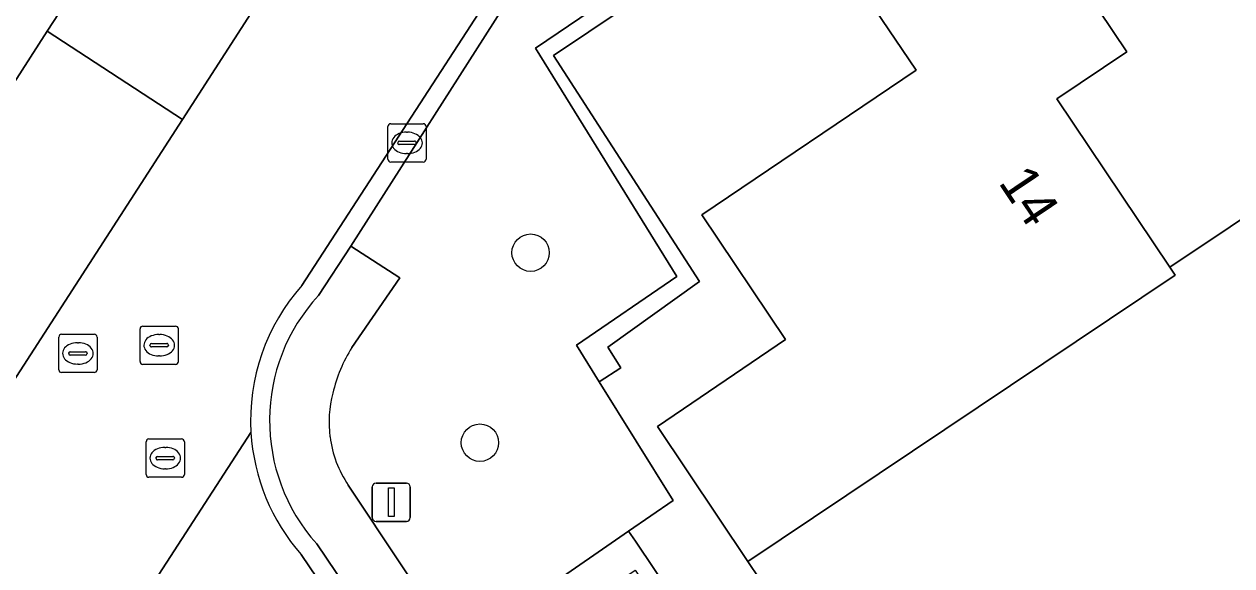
# Model space of a CAD drawing. Extents: x 158793 to 159888, y 384317 to 385256.
# Drawn here: x 158913.64 to 158945.21, y 384669.88 to 384684.03 of the extents above; entities that cross this region are included whole.
import ezdxf

# ---------------------------------------------------------------- set-up
doc = ezdxf.new("R2010")
doc.units = 0
for name, color, linetype in [('IMGEO_Berm_groen', 7, 'Continuous'), ('IMGEO_Boom', 7, 'Continuous'), ('IMGEO_Erf', 7, 'Continuous'), ('IMGEO_Groenvoorziening', 7, 'Continuous'), ('IMGEO_Haag', 7, 'Continuous'), ('IMGEO_Kolk', 7, 'Continuous'), ('IMGEO_Lichtmast', 7, 'Continuous'), ('IMGEO_Pand', 7, 'Continuous'), ('IMGEO_Pand_nummerreeks', 7, 'Continuous'), ('IMGEO_Rijbaan_lokaal_open', 7, 'Continuous'), ('IMGEO_Rioolput', 7, 'Continuous'), ('IMGEO_Voetpad_open', 7, 'Continuous')]:
    doc.layers.add(name, color=color, linetype=linetype)

msp = doc.modelspace()

# ---------------------------------------------------------------- linework, layer by layer
at = {"layer": 'IMGEO_Berm_groen'}
msp.add_lwpolyline([(158921.775, 384687.75), (158923.912, 384691.063), (158920.408, 384693.282), (158914.233, 384683.849), (158917.772, 384681.542)], close=True, dxfattribs=at)
at = {"layer": 'IMGEO_Boom'}
for centre in [(158926.876, 384678.06), (158925.551, 384673.096)]:
    msp.add_circle(centre, 0.489, dxfattribs=at)
at = {"layer": 'IMGEO_Erf'}
msp.add_lwpolyline([(158970.042, 384650.292), (158941.462, 384692.581), (158927.478, 384683.208), (158931.293, 384677.308), (158928.892, 384675.59), (158929.234, 384675.051), (158928.67, 384674.688), (158930.599, 384671.589), (158929.431, 384670.782), (158929.615, 384670.527), (158933.026, 384665.451), (158932.663, 384665.215), (158933.428, 384664.074), (158934.085, 384664.494), (158934.527, 384663.737), (158938.467, 384666.472), (158938.773, 384666.087), (158935.034, 384663.418), (158935.39, 384662.897), (158938.577, 384657.798), (158940.832, 384654.504), (158939.596, 384653.583), (158950.919, 384636.829)], dxfattribs=at)
msp.add_lwpolyline([(158947.724, 384673.172), (158949.095, 384671.141), (158948.169, 384670.516), (158948.678, 384669.761), (158945.239, 384667.438), (158944.73, 384668.193), (158940.56, 384665.377), (158938.371, 384668.635), (158934.992, 384666.367), (158932.559, 384669.992), (158930.189, 384673.523), (158933.543, 384675.788), (158931.351, 384679.049), (158936.953, 384682.824), (158934.795, 384686.024), (158938.817, 384688.731), (158942.46, 384683.305), (158940.633, 384682.078), (158943.587, 384677.678), (158946.74, 384679.793), (158950.125, 384674.776)], close=True, dxfattribs=at)
at = {"layer": 'IMGEO_Groenvoorziening'}
for points in [[(158941.388, 384699.818), (158939.315, 384701.171), (158937.66, 384698.642), (158936.004, 384699.719), (158935.092, 384698.307), (158930.652, 384691.431), (158926.349, 384684.767), (158922.173, 384678.234), (158923.46, 384677.404), (158922.205, 384675.583)], [(158922.109, 384671.989), (158924.962, 384667.694), (158929.431, 384670.782), (158930.599, 384671.589), (158928.67, 384674.688), (158928.077, 384675.641), (158930.702, 384677.442), (158927, 384683.401), (158941.507, 384693.215), (158970.058, 384651.22), (158977.555, 384656.193), (158975.853, 384658.793), (158971.165, 384655.643), (158941.388, 384699.818)], [(158970.058, 384651.22), (158941.507, 384693.215), (158927, 384683.401), (158930.702, 384677.442), (158928.077, 384675.641), (158928.67, 384674.688), (158929.234, 384675.051), (158928.892, 384675.59), (158931.293, 384677.308), (158927.478, 384683.208), (158941.462, 384692.581), (158970.042, 384650.292)]]:
    msp.add_lwpolyline(points, dxfattribs=at)
msp.add_lwpolyline([(158929.608, 384669.767), (158932.663, 384665.215), (158933.026, 384665.451), (158929.615, 384670.527), (158929.431, 384670.782), (158924.962, 384667.694), (158925.456, 384666.95)], close=True, dxfattribs=at)
for centre, radius, start, end in [((158925.364, 384673.567), 3.748, 147.4544, 167.3127), ((158924.526, 384673.626), 2.92, 164.8381, 187.4471), ((158924.518, 384673.624), 2.911, 187.4164, 214.1637)]:
    msp.add_arc(centre, radius, start, end, dxfattribs=at)
at = {"layer": 'IMGEO_Haag'}
msp.add_lwpolyline([(158970.058, 384651.22), (158941.507, 384693.215), (158927, 384683.401), (158930.702, 384677.442), (158928.077, 384675.641), (158928.67, 384674.688), (158929.234, 384675.051), (158928.892, 384675.59), (158931.293, 384677.308), (158927.478, 384683.208), (158941.462, 384692.581), (158970.042, 384650.292)], dxfattribs=at)
msp.add_lwpolyline([(158929.615, 384670.527), (158929.431, 384670.782), (158924.962, 384667.694), (158925.456, 384666.95), (158929.608, 384669.767), (158932.663, 384665.215), (158933.026, 384665.451)], close=True, dxfattribs=at)
at = {"layer": 'IMGEO_Kolk'}
for p, q in [((158923.219, 384681.428), (158924.071, 384681.428)), ((158923.144, 384680.502), (158923.144, 384681.354)), ((158923.632, 384681.208), (158923.657, 384681.208)), ((158924.145, 384681.354), (158924.145, 384680.502)), ((158923.403, 384680.922), (158923.403, 384680.934)), ((158923.841, 384680.885), (158923.443, 384680.885)), ((158923.446, 384680.971), (158923.844, 384680.971)), ((158923.887, 384680.934), (158923.887, 384680.922)), ((158923.655, 384680.648), (158923.63, 384680.648)), ((158924.071, 384680.428), (158923.219, 384680.428))]:
    msp.add_line(p, q, dxfattribs=at)
for points in [[(158923.219, 384681.428), (158924.071, 384681.428)], [(158923.144, 384680.502), (158923.144, 384681.354)], [(158924.145, 384681.354), (158924.145, 384680.502)], [(158924.071, 384680.428), (158923.219, 384680.428)]]:
    msp.add_lwpolyline(points, dxfattribs=at)
for centre, radius, start, end in [((158923.221, 384681.352), 0.0765, 91.552, 178.448), ((158923.221, 384681.352), 0.0765, 91.552, 178.448), ((158924.069, 384681.352), 0.0765, 1.552, 88.448), ((158924.069, 384681.352), 0.0765, 1.552, 88.448), ((158923.443, 384680.931), 0.0403, 85.8775, 175.7526), ((158923.44, 384680.921), 0.0366, 178.938, 274.7102), ((158923.844, 384680.928), 0.043, 264.8664, 352.4533), ((158923.848, 384680.933), 0.0386, 1.7309, 96.639), ((158923.221, 384680.504), 0.0765, 181.552, 268.448), ((158923.221, 384680.504), 0.0765, 181.552, 268.448), ((158924.069, 384680.504), 0.0765, 271.552, 358.448), ((158924.069, 384680.504), 0.0765, 271.552, 358.448)]:
    msp.add_arc(centre, radius, start, end, dxfattribs=at)
for centre, major_axis, ratio, start_param, end_param in [((158923.631, 384680.928), (-0.387, 0.002), 0.722429, 4.712389, 7.853982), ((158923.656, 384680.928), (-0.39, 0.002), 0.717154, 1.570796, 4.712389)]:
    msp.add_ellipse(centre, major_axis=major_axis, ratio=ratio, start_param=start_param, end_param=end_param, dxfattribs=at)
at = {"layer": 'IMGEO_Lichtmast'}
for p, q in [((158922.737, 384671.141), (158922.737, 384671.941)), ((158922.737, 384671.941), (158922.737, 384671.141)), ((158922.837, 384672.041), (158923.627, 384672.041)), ((158923.627, 384672.041), (158922.837, 384672.041)), ((158923.727, 384671.941), (158923.727, 384671.141)), ((158923.727, 384671.141), (158923.727, 384671.941)), ((158923.627, 384671.041), (158922.837, 384671.041)), ((158922.837, 384671.041), (158923.627, 384671.041))]:
    msp.add_line(p, q, dxfattribs=at)
msp.add_lwpolyline([(158923.157, 384671.916), (158923.307, 384671.916), (158923.307, 384671.166), (158923.157, 384671.166), (158923.157, 384671.916)], dxfattribs=at)
for centre, start, end in [((158922.837, 384671.941), 90, 180), ((158922.837, 384671.941), 90, 180), ((158923.627, 384671.941), 0, 90), ((158923.627, 384671.941), 360, 90), ((158922.837, 384671.141), 180, 270), ((158922.837, 384671.141), 180, 270), ((158923.627, 384671.141), 270, 0), ((158923.627, 384671.141), 270, 0)]:
    msp.add_arc(centre, 0.1, start, end, dxfattribs=at)
at = {"layer": 'IMGEO_Pand'}
for points in [[(158934.795, 384686.024), (158936.953, 384682.824), (158931.351, 384679.049), (158933.543, 384675.788), (158930.189, 384673.523), (158932.559, 384669.992), (158943.725, 384677.475), (158943.587, 384677.678), (158940.633, 384682.078), (158942.46, 384683.305), (158938.817, 384688.731)], [(158947.724, 384673.172), (158950.125, 384674.776), (158946.74, 384679.793), (158943.587, 384677.678), (158943.725, 384677.475), (158932.559, 384669.992), (158934.992, 384666.367), (158938.371, 384668.635), (158940.56, 384665.377), (158944.73, 384668.193), (158945.239, 384667.438), (158948.678, 384669.761), (158948.169, 384670.516), (158949.095, 384671.141)]]:
    msp.add_lwpolyline(points, close=True, dxfattribs=at)
at = {"layer": 'IMGEO_Rijbaan_lokaal_open'}
for points in [[(158920.897, 384677.203), (158925.966, 384685.017), (158921.775, 384687.75), (158917.772, 384681.542), (158911.358, 384671.629), (158911.309, 384671.553), (158904.546, 384661.066), (158902.408, 384657.762), (158894.078, 384644.875)], [(158922.173, 384678.234), (158926.349, 384684.767), (158925.966, 384685.017), (158920.897, 384677.203)], [(158921.33, 384676.942), (158922.173, 384678.234)], [(158919.564, 384673.366), (158914.448, 384665.471)], [(158914.448, 384665.471), (158919.564, 384673.366)], [(158920.881, 384670.173), (158923.955, 384665.633), (158949.957, 384626.932), (158968.418, 384639.524), (158968.134, 384639.947), (158950.085, 384627.638), (158924.353, 384665.905), (158921.285, 384670.455)], [(158941.972, 384632.67), (158949.064, 384622.099), (158970.35, 384636.65), (158968.418, 384639.524), (158949.957, 384626.932), (158923.955, 384665.633), (158920.881, 384670.173)]]:
    msp.add_lwpolyline(points, dxfattribs=at)
for centre, radius, start, end in [((158924.864, 384673.675), 5.309, 138.3497, 183.3352), ((158924.864, 384673.675), 5.309, 138.3497, 183.3352), ((158924.867, 384673.674), 4.816, 137.2602, 221.9449), ((158924.852, 384673.679), 5.297, 183.3868, 221.4421), ((158924.852, 384673.679), 5.297, 183.3868, 221.4421)]:
    msp.add_arc(centre, radius, start, end, dxfattribs=at)
at = {"layer": 'IMGEO_Rioolput'}
for p, q in [((158916.665, 384675.216), (158916.665, 384676.068)), ((158916.74, 384676.142), (158917.592, 384676.142)), ((158917.666, 384676.068), (158917.666, 384675.216)), ((158914.54, 384675.003), (158914.54, 384675.855)), ((158914.615, 384675.929), (158915.467, 384675.929)), ((158915.541, 384675.855), (158915.541, 384675.003)), ((158917.153, 384675.922), (158917.178, 384675.922)), ((158914.799, 384675.423), (158914.799, 384675.435)), ((158914.842, 384675.472), (158915.24, 384675.472)), ((158915.028, 384675.709), (158915.053, 384675.709)), ((158915.283, 384675.435), (158915.283, 384675.423)), ((158916.924, 384675.636), (158916.924, 384675.648)), ((158917.362, 384675.599), (158916.964, 384675.599)), ((158916.967, 384675.685), (158917.365, 384675.685)), ((158917.408, 384675.648), (158917.408, 384675.636)), ((158915.237, 384675.386), (158914.839, 384675.386)), ((158915.051, 384675.149), (158915.026, 384675.149)), ((158917.592, 384675.142), (158916.74, 384675.142)), ((158917.176, 384675.362), (158917.151, 384675.362)), ((158915.467, 384674.929), (158914.615, 384674.929)), ((158916.823, 384672.268), (158916.823, 384673.12)), ((158916.898, 384673.194), (158917.75, 384673.194)), ((158917.311, 384672.974), (158917.336, 384672.974)), ((158917.824, 384673.12), (158917.824, 384672.268)), ((158917.082, 384672.688), (158917.082, 384672.7)), ((158917.52, 384672.651), (158917.122, 384672.651)), ((158917.125, 384672.737), (158917.523, 384672.737)), ((158917.566, 384672.7), (158917.566, 384672.688)), ((158917.334, 384672.414), (158917.309, 384672.414)), ((158917.75, 384672.194), (158916.898, 384672.194))]:
    msp.add_line(p, q, dxfattribs=at)
for points in [[(158916.665, 384675.216), (158916.665, 384676.068)], [(158916.74, 384676.142), (158917.592, 384676.142)], [(158917.666, 384676.068), (158917.666, 384675.216)], [(158914.54, 384675.003), (158914.54, 384675.855)], [(158914.615, 384675.929), (158915.467, 384675.929)], [(158915.541, 384675.855), (158915.541, 384675.003)], [(158917.592, 384675.142), (158916.74, 384675.142)], [(158915.467, 384674.929), (158914.615, 384674.929)], [(158916.823, 384672.268), (158916.823, 384673.12)], [(158916.898, 384673.194), (158917.75, 384673.194)], [(158917.824, 384673.12), (158917.824, 384672.268)], [(158917.75, 384672.194), (158916.898, 384672.194)]]:
    msp.add_lwpolyline(points, dxfattribs=at)
for centre, radius, start, end in [((158916.742, 384676.066), 0.0765, 91.552, 178.448), ((158916.742, 384676.066), 0.0765, 91.552, 178.448), ((158917.59, 384676.066), 0.0765, 1.552, 88.448), ((158917.59, 384676.066), 0.0765, 1.552, 88.448), ((158914.617, 384675.853), 0.0765, 91.552, 178.448), ((158914.617, 384675.853), 0.0765, 91.552, 178.448), ((158915.465, 384675.853), 0.0765, 1.552, 88.448), ((158915.465, 384675.853), 0.0765, 1.552, 88.448), ((158914.839, 384675.432), 0.0403, 85.8775, 175.7526), ((158914.836, 384675.422), 0.0366, 178.938, 274.7102), ((158915.24, 384675.429), 0.043, 264.8664, 352.4533), ((158915.244, 384675.434), 0.0386, 1.7309, 96.639), ((158916.964, 384675.645), 0.0403, 85.8775, 175.7526), ((158916.961, 384675.635), 0.0366, 178.938, 274.7102), ((158917.365, 384675.642), 0.043, 264.8664, 352.4533), ((158917.369, 384675.647), 0.0386, 1.7309, 96.639), ((158916.742, 384675.218), 0.0765, 181.552, 268.448), ((158916.742, 384675.218), 0.0765, 181.552, 268.448), ((158917.59, 384675.218), 0.0765, 271.552, 358.448), ((158917.59, 384675.218), 0.0765, 271.552, 358.448), ((158914.617, 384675.005), 0.0765, 181.552, 268.448), ((158914.617, 384675.005), 0.0765, 181.552, 268.448), ((158915.465, 384675.005), 0.0765, 271.552, 358.448), ((158915.465, 384675.005), 0.0765, 271.552, 358.448), ((158916.9, 384673.118), 0.0765, 91.552, 178.448), ((158916.9, 384673.118), 0.0765, 91.552, 178.448), ((158917.748, 384673.118), 0.0765, 1.552, 88.448), ((158917.748, 384673.118), 0.0765, 1.552, 88.448), ((158917.122, 384672.697), 0.0403, 85.8775, 175.7526), ((158917.119, 384672.687), 0.0366, 178.938, 274.7102), ((158917.523, 384672.694), 0.043, 264.8664, 352.4533), ((158917.527, 384672.699), 0.0386, 1.7309, 96.639), ((158916.9, 384672.27), 0.0765, 181.552, 268.448), ((158916.9, 384672.27), 0.0765, 181.552, 268.448), ((158917.748, 384672.27), 0.0765, 271.552, 358.448), ((158917.748, 384672.27), 0.0765, 271.552, 358.448)]:
    msp.add_arc(centre, radius, start, end, dxfattribs=at)
for centre, major_axis, ratio, start_param, end_param in [((158917.152, 384675.642), (-0.387, 0.002), 0.722429, 4.712389, 7.853982), ((158917.177, 384675.642), (-0.39, 0.002), 0.717154, 1.570796, 4.712389), ((158915.027, 384675.429), (-0.387, 0.002), 0.722429, 4.712389, 7.853982), ((158915.052, 384675.429), (-0.39, 0.002), 0.717154, 1.570796, 4.712389), ((158917.31, 384672.694), (-0.387, 0.002), 0.722429, 4.712389, 7.853982), ((158917.335, 384672.694), (-0.39, 0.002), 0.717154, 1.570796, 4.712389)]:
    msp.add_ellipse(centre, major_axis=major_axis, ratio=ratio, start_param=start_param, end_param=end_param, dxfattribs=at)
at = {"layer": 'IMGEO_Voetpad_open'}
for points in [[(158903.319, 384612.632), (158899.607, 384618.157), (158887.623, 384636.03), (158887.066, 384636.861), (158886.755, 384640.837), (158886.715, 384641.342), (158896.873, 384656.771), (158898.433, 384655.769), (158900.568, 384659.041), (158902.408, 384657.762), (158904.546, 384661.066), (158901.084, 384663.437), (158907.828, 384673.873), (158914.233, 384683.849), (158920.408, 384693.282)], [(158922.205, 384675.583), (158923.46, 384677.404), (158922.173, 384678.234), (158921.33, 384676.942)], [(158921.285, 384670.455), (158924.353, 384665.905), (158950.085, 384627.638), (158968.134, 384639.947), (158964.327, 384645.61), (158962.382, 384644.283), (158965.367, 384639.89), (158964.741, 384639.472), (158960.089, 384636.266), (158959.328, 384635.75), (158952.761, 384631.247), (158951.101, 384630.138), (158950.52, 384629.75), (158936.203, 384651.016), (158935.807, 384651.605), (158931.31, 384658.301), (158930.791, 384659.038), (158926.191, 384665.854), (158925.456, 384666.95), (158924.962, 384667.694), (158922.109, 384671.989)]]:
    msp.add_lwpolyline(points, dxfattribs=at)
msp.add_lwpolyline([(158917.772, 384681.542), (158914.233, 384683.849), (158907.828, 384673.873), (158911.309, 384671.553), (158911.358, 384671.629)], close=True, dxfattribs=at)
for centre, radius, start, end in [((158924.867, 384673.674), 4.816, 137.2602, 221.9449), ((158925.364, 384673.567), 3.748, 147.4544, 167.3127), ((158924.526, 384673.626), 2.92, 164.8381, 187.4471), ((158924.518, 384673.624), 2.911, 187.4164, 214.1637)]:
    msp.add_arc(centre, radius, start, end, dxfattribs=at)

# ---------------------------------------------------------------- texts
at = {"layer": 'IMGEO_Pand_nummerreeks'}
msp.add_text('14', height=1, rotation=303.8766, dxfattribs=at).set_placement((158939.088, 384679.894))

doc.saveas('drawing.dxf')
